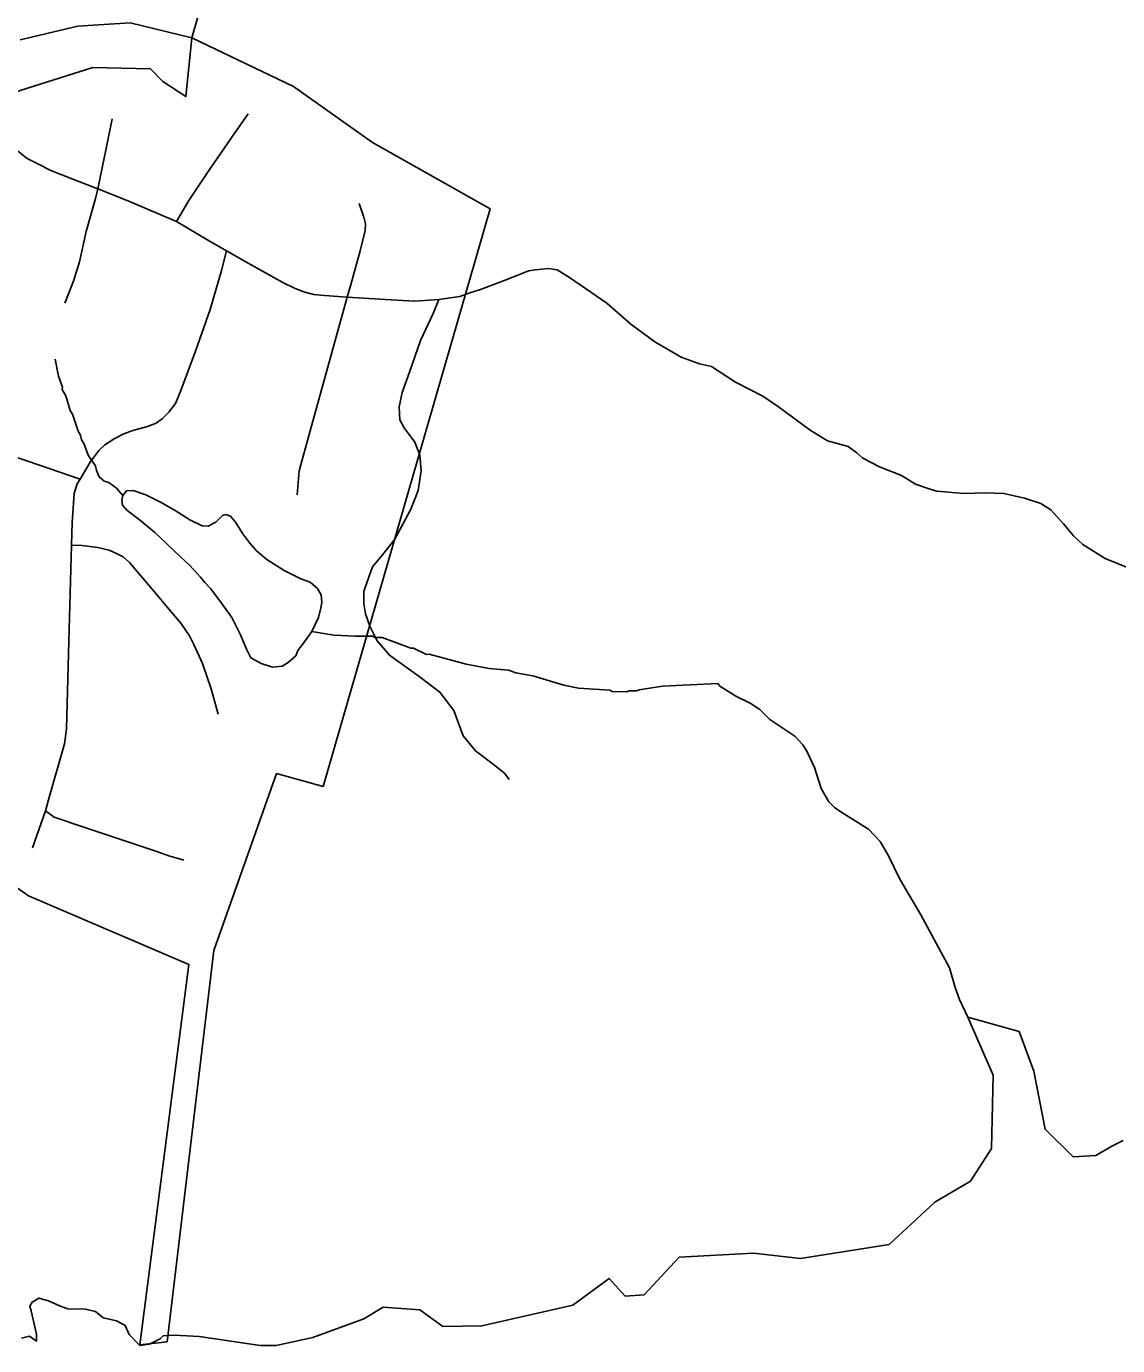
# Model space of a CAD drawing. Extents: x 1159738 to 1321356, y 736314 to 882035.
# Drawn here: x 1288847 to 1292448, y 751317 to 755669 of the extents above; entities that cross this region are included whole.
import ezdxf

# ---------------------------------------------------------------- set-up
doc = ezdxf.new("R2010")
doc.units = 0
for name, color, linetype in [('Exist Boundary Political City Limit New', 7, 'Continuous'), ('Exist Boundary Political City Limit New Hole', 7, 'Continuous'), ('Exist Hydrographic Creek Double Shore', 7, 'Continuous'), ('Exist Hydrographic Misc Water Feature', 7, 'Continuous'), ('Exist Road Non-System Type 51', 7, 'Continuous'), ('Map Preparation Boundary City Limit Buffer Line', 7, 'Continuous')]:
    doc.layers.add(name, color=color, linetype=linetype)

msp = doc.modelspace()

# ---------------------------------------------------------------- linework, layer by layer
at = {"layer": 'Exist Boundary Political City Limit New'}
for points in [[(1289560.9, 756216.5), (1289392.4, 755631.5), (1289727.9, 755470.6), (1289988.9, 755286.3), (1290376.6, 755067.3), (1289825.8, 753161.7), (1289672.2, 753204), (1289464.9, 752620.1), (1289311.4, 751329.5)], [(1289311.4, 751329.5), (1289221.2, 751319.9), (1289382.9, 752573.8), (1288853.2, 752800.4), (1288515.4, 753038.5), (1288688.1, 753295.9), (1288761.1, 754557.3), (1288431, 754561.2), (1288480.9, 755118.1), (1288683.4, 755660.7), (1288422.5, 755595.6), (1288255.4, 755364.9), (1287909, 755008.9), (1287375.5, 754740), (1287079, 754527.8), (1287080.1, 754437.7), (1286719.3, 754384), (1286546.6, 754376.3), (1286527.4, 754322.5), (1285986.1, 754207.3), (1285545.9, 754099.1)]]:
    msp.add_lwpolyline(points, dxfattribs=at)
at = {"layer": 'Exist Boundary Political City Limit New Hole'}
msp.add_lwpolyline([(1288762.9, 755437.5), (1289066.2, 755533.6), (1289256.2, 755529.7), (1289296.5, 755487.5), (1289373.2, 755437.5), (1289392.4, 755631.5), (1289189, 755681.5), (1289016.3, 755669.9), (1288826.1, 755624.8)], dxfattribs=at)
at = {"layer": 'Exist Hydrographic Creek Double Shore'}
for points in [[(1290024, 751443.3), (1290145.4, 751434.7), (1290221.1, 751380.4), (1290350, 751382.5), (1290649.4, 751450.7), (1290770, 751538.5), (1290822.4, 751480.6), (1290885.2, 751484.9), (1291000.3, 751608.5), (1291246, 751622.4), (1291401.5, 751604.2), (1291693.4, 751650.1), (1291844.4, 751790.5), (1291961.9, 751859.2), (1292030.8, 751967.2), (1292037.3, 752209.1), (1291953.6, 752400.3), (1292122.2, 752352.8), (1292171, 752222.7), (1292208.3, 752030.9), (1292301, 751940.3), (1292375.5, 751944.6), (1292428.8, 751975.5), (1292466.1, 751993.6)], [(1288830, 751341.8), (1288856.5, 751348), (1288879.5, 751332.1), (1288879.5, 751355.1), (1288870.7, 751393.2), (1288862.7, 751431.3), (1288858, 751447.1), (1288866, 751460.3), (1288888.1, 751473.6), (1288919.1, 751464.8), (1288955.4, 751448), (1288983.7, 751438.2), (1289042.1, 751437.3), (1289074.8, 751429.4), (1289100.5, 751409), (1289143.9, 751399.2), (1289173.1, 751383.3), (1289186.3, 751354.1), (1289220.8, 751317.8), (1289251.8, 751322.2), (1289266, 751328.4), (1289287.7, 751339.1), (1289298.3, 751349.7), (1289331.1, 751351.5), (1289377.1, 751348.8), (1289416.9, 751347), (1289499.2, 751334.6), (1289573.5, 751324), (1289618.7, 751316.9), (1289670.9, 751316.9), (1289791.7, 751343.5), (1289960.7, 751405.5), (1290024, 751443.3)]]:
    msp.add_lwpolyline(points, dxfattribs=at)
at = {"layer": 'Exist Hydrographic Misc Water Feature'}
for points in [[(1289164.9, 754122.1), (1289144.2, 754145.8), (1289130.6, 754156.2), (1289118.8, 754164.5), (1289102.9, 754169), (1289087.3, 754183.5), (1289077.9, 754203.7), (1289074.3, 754219.9), (1289051.2, 754252.5), (1289036.3, 754292.9), (1289028.7, 754305.1), (1289025.1, 754321.2), (1289017.4, 754333.5), (1288999, 754389.9), (1288991.3, 754402.1), (1288976.7, 754450.6), (1288965.2, 754470.9), (1288965.4, 754478.9), (1288952.5, 754515.2), (1288942, 754571.5)], [(1289788.5, 753672.6), (1289761.3, 753634.5), (1289742.8, 753610.7), (1289736.1, 753593), (1289710.4, 753570.4), (1289690.5, 753558.3), (1289659, 753555.5), (1289621.7, 753567.2), (1289587.1, 753586), (1289572.7, 753615.1), (1289554, 753660.3), (1289525, 753719.3), (1289490.3, 753766.8), (1289455.6, 753813.4), (1289435.5, 753834.5), (1289421.5, 753851.9), (1289385.7, 753890.4), (1289339.3, 753933.7), (1289306.9, 753965.9), (1289270.1, 754000), (1289218.3, 754042.5), (1289178.6, 754073.1), (1289163.9, 754089.6), (1289161.5, 754105.8), (1289164.9, 754122.1)], [(1289164.9, 754122.1), (1289176.7, 754136.8), (1289199, 754138), (1289240.9, 754123.5), (1289288.7, 754099.8), (1289337.4, 754071.8), (1289385.9, 754040.9), (1289426.6, 754021.1), (1289446.3, 754020.6), (1289471.8, 754033.4), (1289493.8, 754055.3), (1289504.7, 754059.5), (1289520.6, 754053.7), (1289536.3, 754033.6), (1289561.3, 753995.3), (1289583.8, 753964.3), (1289605.7, 753939.5), (1289639.9, 753910.8), (1289697.3, 753874.4), (1289752.2, 753847.1), (1289783.3, 753835.5), (1289807.8, 753814.3), (1289819.9, 753794.3), (1289822, 753769.1), (1289818, 753751.3), (1289810.9, 753719.2), (1289788.5, 753672.6)], [(1291180.9, 753463.8), (1291135.4, 753492.7), (1291128.8, 753501.1), (1290945.3, 753492.1), (1290868.2, 753480.5), (1290860.1, 753476.8), (1290836.1, 753477.5), (1290828, 753473.7), (1290780, 753475.1), (1290772.1, 753479.3), (1290668.2, 753486.3), (1290620.6, 753495.7), (1290517.3, 753526.6), (1290461.7, 753536.2), (1290437.9, 753544.9), (1290374, 753550.7), (1290298.4, 753564.9), (1290176.3, 753598.1), (1290167.2, 753596.7), (1290123.8, 753617.9), (1290115.8, 753618.1), (1290020.8, 753652.8), (1289996.8, 753653.5), (1289988.9, 753657.8), (1289932.8, 753657.3), (1289861, 753661.4), (1289788.5, 753672.6)], [(1291953.6, 752400.3), (1291926, 752458.5), (1291911.2, 752498.9), (1291893, 752563.4), (1291797.8, 752738.1), (1291729.1, 752856), (1291691.2, 752933.1), (1291664.5, 752979.9), (1291625.6, 753021), (1291537.1, 753075.5), (1291513.6, 753092.2), (1291494.1, 753110.7), (1291469.3, 753155.4), (1291447.2, 753224), (1291420.8, 753280.8), (1291409.3, 753299.1), (1291382, 753327.9), (1291299.6, 753382.2), (1291266.5, 753415.2), (1291235, 753436), (1291187.6, 753459.4), (1291180.9, 753463.8)]]:
    msp.add_lwpolyline(points, dxfattribs=at)
at = {"layer": 'Exist Road Non-System Type 51'}
for points in [[(1289341.5, 755025.9), (1289382.2, 755095.2), (1289441.7, 755183.5), (1289534.9, 755318), (1289578.6, 755380.6)], [(1289082.5, 755132.9), (1289110.4, 755266.4), (1289129.9, 755364.8)], [(1289082.5, 755132.9), (1288999.6, 755165.3), (1288927.3, 755194), (1288884.4, 755215.9), (1288849.7, 755233.9), (1288828.6, 755249.8), (1288812.2, 755263)], [(1288973.4, 754756.4), (1289002.8, 754831.8), (1289022.4, 754892.9), (1289043.5, 754993.1), (1289075, 755102), (1289082.5, 755132.9)], [(1289082.5, 755132.9), (1289178.8, 755094.5), (1289341.5, 755025.9)], [(1289944.9, 755085.2), (1289960.1, 755039.6), (1289965.6, 755018.2), (1289964.9, 754995.4), (1289948.4, 754929.2), (1289916.6, 754813.2), (1289905.4, 754776)], [(1289341.5, 755025.9), (1289447.5, 754963.3), (1289507.5, 754929.3), (1289578.6, 754888.7), (1289693.1, 754823.9), (1289733.6, 754804.6), (1289766, 754792.5), (1289795.4, 754785), (1289830, 754782), (1289905.4, 754776)], [(1289023.7, 754175.2), (1289057.5, 754231.8), (1289085.4, 754270.2), (1289105.7, 754288.3), (1289135.8, 754308.7), (1289168.2, 754325.3), (1289198.4, 754335.8), (1289245.8, 754349.4), (1289275.2, 754360), (1289296.3, 754375.8), (1289316.7, 754396.1), (1289338.5, 754424.8), (1289356.6, 754468.5), (1289404.7, 754597.9), (1289452.8, 754735.3), (1289490.5, 754864.2), (1289507.5, 754929.3)], [(1290345.3, 754801.8), (1290435.7, 754835), (1290503.9, 754862.7), (1290526.1, 754866.4), (1290568.5, 754870.1), (1290598, 754866.4), (1290638.6, 754840.6), (1290762.1, 754755.7), (1290841.4, 754687.4), (1290920.8, 754628.3), (1291007.4, 754578.5), (1291068.3, 754556.3), (1291107, 754547.1), (1291186.3, 754495.4), (1291276.7, 754449.3), (1291328.4, 754414.2), (1291433.5, 754336.7), (1291490.7, 754301.6), (1291558.9, 754283.2), (1291586.6, 754262.9), (1291606.9, 754244.4), (1291662.2, 754216.7), (1291734.1, 754187.2), (1291780.2, 754159.5), (1291815.3, 754146.6), (1291850.3, 754135.5), (1291940.7, 754128.1), (1292009.4, 754130.5)], [(1290207.2, 754768), (1290277.1, 754777.8), (1290310.3, 754790.7), (1290345.3, 754801.8)], [(1289905.4, 754776), (1289869.2, 754644.8), (1289782.6, 754334.7), (1289747.3, 754203.2), (1289739.7, 754123.3)], [(1289905.4, 754776), (1290030.4, 754768.4), (1290128.4, 754762.7), (1290207.2, 754768)], [(1290207.2, 754768), (1290188.8, 754722), (1290146.8, 754632.6), (1290111.4, 754528.8), (1290086.4, 754461), (1290077.3, 754413.7), (1290078.6, 754371.6), (1290093, 754345.4), (1290128.5, 754298.1), (1290145.5, 754254.7), (1290149.5, 754203.4), (1290139, 754137.7), (1290115.3, 754076.6), (1290062.8, 753978), (1290022.1, 753925.5), (1289989.3, 753886.3)], [(1288799.2, 754252.8), (1288889.6, 754221.9), (1289023.7, 754175.2)], [(1289023.7, 754175.2), (1289014.7, 754160.4), (1289004.2, 754128), (1288998.2, 754032.3), (1288995.1, 753957.6)], [(1292883.2, 753749.9), (1292769.1, 753782.7), (1292674.6, 753810.3), (1292574.8, 753845.8), (1292406.7, 753914.1), (1292332.4, 753959.6), (1292302.2, 753988.6), (1292269.4, 754028), (1292227.4, 754074), (1292194.6, 754095), (1292140.7, 754113.4), (1292072.5, 754127.8), (1292009.4, 754130.5)], [(1288995.1, 753957.6), (1288986.9, 753640.7), (1288979.4, 753351.7), (1288972.6, 753302.7), (1288922.9, 753129.8), (1288910.1, 753080.8)], [(1289479.5, 753400.6), (1289456.9, 753484.3), (1289427.5, 753567.2), (1289399.6, 753630.5), (1289384.6, 753659.2), (1289355.9, 753699.9), (1289312.2, 753751.9), (1289268.5, 753804.7), (1289187.2, 753900.7), (1289166.1, 753919.5), (1289143.5, 753930.8), (1289119.4, 753941.4), (1289082.5, 753949.7), (1289030.5, 753957.2), (1288995.1, 753957.6)], [(1289989.3, 753886.3), (1289972.7, 753840.2), (1289959.8, 753805.1), (1289959.8, 753764.5), (1289965.4, 753731.3), (1289980.1, 753690.7), (1290004.1, 753642.7), (1290044.7, 753594.7), (1290142.4, 753524.6), (1290210.7, 753472.9), (1290256.8, 753412), (1290288.1, 753328.9), (1290328.7, 753279.1), (1290382.2, 753238.5), (1290424.6, 753205.3), (1290439.4, 753185)], [(1288910.1, 753080.8), (1288867.2, 752959.5)], [(1288910.1, 753080.8), (1288938.7, 753060.5), (1289039.7, 753025.9), (1289274, 752948.2), (1289316.9, 752932.4), (1289366.5, 752919)]]:
    msp.add_lwpolyline(points, dxfattribs=at)
at = {"layer": 'Map Preparation Boundary City Limit Buffer Line'}
for points in [[(1289560.9, 756216.5), (1289392.4, 755631.5), (1289727.9, 755470.6), (1289988.9, 755286.3), (1290376.6, 755067.3), (1289825.8, 753161.7), (1289672.2, 753204), (1289464.9, 752620.1), (1289311.4, 751329.5)], [(1289311.4, 751329.5), (1289221.2, 751319.9), (1289382.9, 752573.8), (1288853.2, 752800.4), (1288515.4, 753038.5), (1288688.1, 753295.9), (1288761.1, 754557.3), (1288431, 754561.2), (1288480.9, 755118.1), (1288683.4, 755660.7), (1288422.5, 755595.6), (1288255.4, 755364.9), (1287909, 755008.9), (1287375.5, 754740), (1287079, 754527.8), (1287080.1, 754437.7), (1286719.3, 754384), (1286546.6, 754376.3), (1286527.4, 754322.5), (1285986.1, 754207.3), (1285545.9, 754099.1)]]:
    msp.add_lwpolyline(points, dxfattribs=at)

doc.saveas('drawing.dxf')
